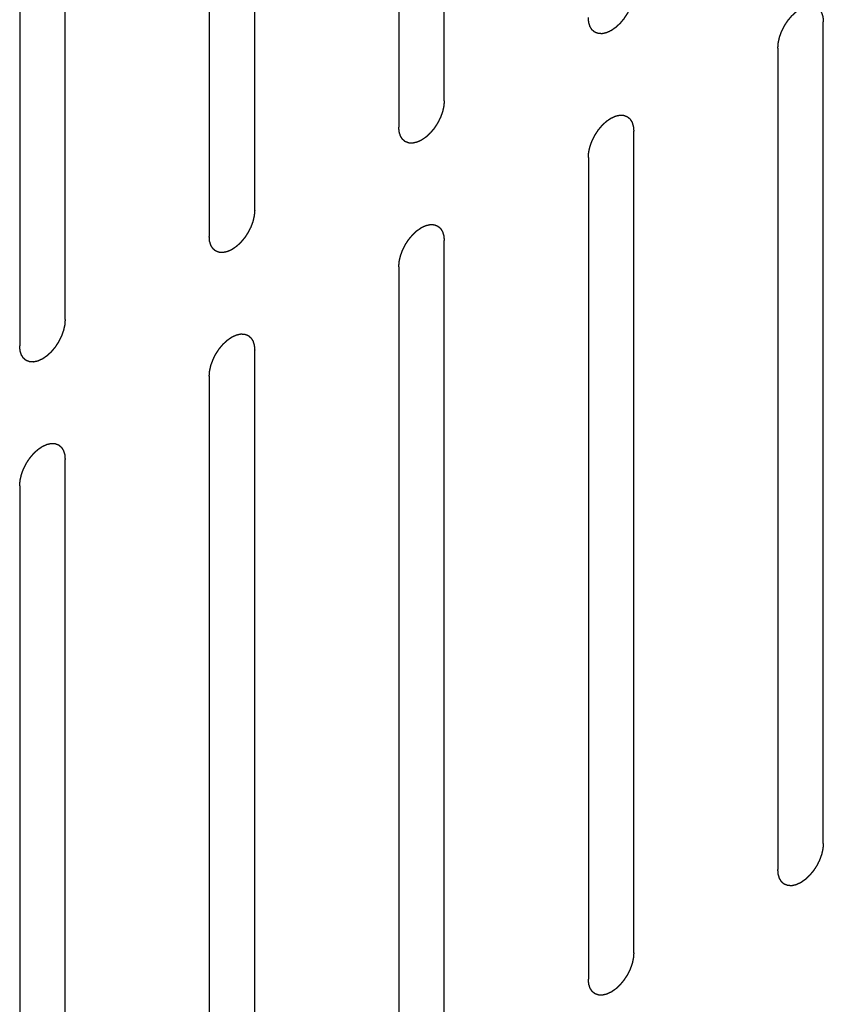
# Model space of a CAD drawing. Header units: inches. Extents: x 6 to 353, y 6 to 228.
# Tile 264 of 372: x 336.472 to 337.411, y 145.864 to 147.014. Entities that reach past the tile are written whole.
import ezdxf

# ---------------------------------------------------------------- set-up
doc = ezdxf.new("R2010")
doc.units = ezdxf.units.IN
doc.header["$LTSCALE"] = 19.946667
doc.header["$MEASUREMENT"] = 0
doc.linetypes.add('HIDDEN', pattern=[0.2, 0.1, -0.1])
doc.layers.add('08_ALL_COSMETICS', color=7, linetype='CONTINUOUS')

msp = doc.modelspace()

# ---------------------------------------------------------------- linework, layer by layer
at = {"layer": '08_ALL_COSMETICS', "color": 7, "linetype": 'HIDDEN'}
for p, q in [((336.9681, 146.9193), (336.9681, 147.8786)), ((336.9151, 147.848), (336.9151, 146.8886)), ((336.7468, 146.7915), (336.7468, 147.7509)), ((336.6937, 147.7202), (336.6937, 146.7609)), ((336.5254, 146.6637), (336.5254, 147.6231)), ((336.4724, 147.5925), (336.4724, 146.6331)), ((337.4107, 146.0521), (337.4107, 147.0115)), ((337.3577, 146.9809), (337.3577, 146.0215)), ((337.1894, 145.9243), (337.1894, 146.8837)), ((337.1364, 146.8531), (337.1364, 145.8937)), ((336.9681, 145.7966), (336.9681, 146.756)), ((336.9151, 146.7253), (336.9151, 145.7659)), ((336.7468, 145.6688), (336.7468, 146.6282)), ((336.6937, 146.5976), (336.6937, 145.6382)), ((336.5254, 145.541), (336.5254, 146.5004)), ((336.4724, 146.4698), (336.4724, 145.5104))]:
    msp.add_line(p, q, dxfattribs=at)
for points in [[(337.1894, 147.047), (337.1893, 147.046), (337.1892, 147.0444), (337.1891, 147.0426), (337.189, 147.0416), (337.1889, 147.0408), (337.1887, 147.04), (337.1885, 147.0389), (337.1882, 147.0375), (337.1879, 147.0361), (337.1876, 147.035), (337.1874, 147.0342), (337.1871, 147.0334), (337.1867, 147.0323), (337.1862, 147.0309), (337.1857, 147.0295), (337.1853, 147.0284), (337.185, 147.0275), (337.1846, 147.0267), (337.184, 147.0256), (337.1833, 147.0242), (337.1826, 147.0228), (337.1821, 147.0217), (337.1817, 147.0209), (337.1811, 147.0201), (337.1805, 147.0191), (337.1796, 147.0178), (337.1788, 147.0166), (337.1781, 147.0156), (337.1777, 147.0148), (337.1771, 147.0141), (337.1763, 147.0132), (337.1754, 147.0121), (337.1744, 147.0109), (337.1737, 147.01), (337.1731, 147.0093), (337.1725, 147.0088), (337.1716, 147.008), (337.1706, 147.007), (337.1696, 147.0061), (337.1688, 147.0053), (337.1682, 147.0047), (337.1675, 147.0043), (337.1666, 147.0037), (337.1655, 147.0029), (337.1644, 147.0022), (337.1637, 147.0016), (337.1632, 147.0013), (337.1629, 147.0011), (337.1626, 147.001), (337.1621, 147.0008), (337.1614, 147.0004), (337.1603, 146.9999), (337.1593, 146.9994), (337.1585, 146.9991), (337.1581, 146.9989), (337.1577, 146.9987), (337.1574, 146.9986), (337.157, 146.9985), (337.1563, 146.9984), (337.1553, 146.9981), (337.1542, 146.9979), (337.1535, 146.9977), (337.1531, 146.9977), (337.1528, 146.9976), (337.1525, 146.9976), (337.1521, 146.9976), (337.1515, 146.9976), (337.1505, 146.9977), (337.1496, 146.9977), (337.1489, 146.9977), (337.1485, 146.9977), (337.1482, 146.9977), (337.148, 146.9978), (337.1476, 146.998), (337.147, 146.9982), (337.1462, 146.9985), (337.1453, 146.9988), (337.1447, 146.999), (337.1444, 146.9992), (337.1441, 146.9992), (337.1439, 146.9994), (337.1437, 146.9996), (337.1432, 147), (337.1425, 147.0006), (337.1418, 147.0012), (337.1413, 147.0016), (337.1411, 147.0018), (337.1408, 147.0019), (337.1407, 147.0022), (337.1405, 147.0025), (337.1402, 147.0031), (337.1396, 147.0039), (337.1391, 147.0047), (337.1388, 147.0053), (337.1386, 147.0056), (337.1384, 147.0058), (337.1383, 147.0061), (337.1382, 147.0065), (337.138, 147.0072), (337.1377, 147.0082), (337.1373, 147.0093), (337.1371, 147.01), (337.137, 147.0104), (337.1369, 147.0106), (337.1369, 147.011), (337.1368, 147.0115), (337.1368, 147.0123), (337.1366, 147.0135), (337.1365, 147.015), (337.1364, 147.0159), (337.1364, 147.0164)], [(337.3577, 146.9809), (337.3578, 146.9819), (337.3579, 146.9835), (337.3581, 146.9853), (337.3582, 146.9864), (337.3582, 146.9871), (337.3584, 146.988), (337.3586, 146.989), (337.359, 146.9904), (337.3593, 146.9918), (337.3595, 146.9929), (337.3597, 146.9937), (337.36, 146.9946), (337.3604, 146.9957), (337.3609, 146.9971), (337.3614, 146.9984), (337.3618, 146.9996), (337.3621, 147.0004), (337.3626, 147.0012), (337.3631, 147.0023), (337.3638, 147.0037), (337.3645, 147.0051), (337.3651, 147.0062), (337.3654, 147.007), (337.366, 147.0078), (337.3666, 147.0088), (337.3675, 147.0101), (337.3683, 147.0114), (337.369, 147.0124), (337.3695, 147.0132), (337.37, 147.0138), (337.3708, 147.0147), (337.3718, 147.0159), (337.3727, 147.017), (337.3735, 147.0179), (337.374, 147.0186), (337.3747, 147.0192), (337.3755, 147.0199), (337.3765, 147.0209), (337.3775, 147.0219), (337.3784, 147.0226), (337.379, 147.0232), (337.3796, 147.0236), (337.3805, 147.0243), (337.3816, 147.025), (337.3827, 147.0258), (337.3835, 147.0263), (337.3839, 147.0266), (337.3842, 147.0268), (337.3845, 147.027), (337.385, 147.0272), (337.3857, 147.0275), (337.3868, 147.028), (337.3879, 147.0285), (337.3886, 147.0289), (337.3891, 147.0291), (337.3894, 147.0292), (337.3897, 147.0293), (337.3901, 147.0294), (337.3908, 147.0295), (337.3919, 147.0298), (337.3929, 147.03), (337.3936, 147.0302), (337.394, 147.0303), (337.3943, 147.0304), (337.3946, 147.0303), (337.395, 147.0303), (337.3957, 147.0303), (337.3966, 147.0303), (337.3976, 147.0302), (337.3982, 147.0302), (337.3986, 147.0302), (337.3989, 147.0302), (337.3991, 147.0301), (337.3995, 147.03), (337.4001, 147.0297), (337.4009, 147.0294), (337.4018, 147.0291), (337.4024, 147.0289), (337.4027, 147.0288), (337.403, 147.0287), (337.4032, 147.0285), (337.4035, 147.0283), (337.4039, 147.0279), (337.4046, 147.0273), (337.4053, 147.0267), (337.4058, 147.0264), (337.406, 147.0261), (337.4063, 147.026), (337.4064, 147.0257), (337.4066, 147.0254), (337.407, 147.0248), (337.4075, 147.024), (337.408, 147.0232), (337.4083, 147.0227), (337.4085, 147.0223), (337.4087, 147.0221), (337.4088, 147.0218), (337.4089, 147.0214), (337.4091, 147.0207), (337.4095, 147.0197), (337.4098, 147.0187), (337.41, 147.018), (337.4101, 147.0176), (337.4102, 147.0173), (337.4102, 147.0169), (337.4103, 147.0164), (337.4104, 147.0156), (337.4105, 147.0144), (337.4106, 147.0129), (337.4107, 147.012), (337.4107, 147.0115)], [(336.9681, 146.9193), (336.968, 146.9182), (336.9679, 146.9166), (336.9677, 146.9148), (336.9676, 146.9138), (336.9676, 146.913), (336.9674, 146.9122), (336.9672, 146.9111), (336.9668, 146.9097), (336.9665, 146.9083), (336.9663, 146.9072), (336.9661, 146.9064), (336.9658, 146.9056), (336.9654, 146.9045), (336.9649, 146.9031), (336.9644, 146.9017), (336.964, 146.9006), (336.9637, 146.8997), (336.9632, 146.8989), (336.9627, 146.8978), (336.962, 146.8964), (336.9613, 146.895), (336.9607, 146.8939), (336.9603, 146.8931), (336.9598, 146.8924), (336.9592, 146.8913), (336.9583, 146.8901), (336.9575, 146.8888), (336.9568, 146.8878), (336.9563, 146.887), (336.9558, 146.8863), (336.955, 146.8854), (336.954, 146.8843), (336.9531, 146.8831), (336.9523, 146.8822), (336.9518, 146.8815), (336.9511, 146.881), (336.9503, 146.8802), (336.9493, 146.8793), (336.9483, 146.8783), (336.9474, 146.8775), (336.9468, 146.8769), (336.9462, 146.8765), (336.9453, 146.8759), (336.9442, 146.8751), (336.9431, 146.8744), (336.9423, 146.8738), (336.9419, 146.8736), (336.9416, 146.8733), (336.9413, 146.8732), (336.9408, 146.873), (336.9401, 146.8726), (336.939, 146.8721), (336.9379, 146.8716), (336.9372, 146.8713), (336.9367, 146.8711), (336.9364, 146.8709), (336.9361, 146.8709), (336.9357, 146.8708), (336.935, 146.8706), (336.9339, 146.8704), (336.9329, 146.8701), (336.9322, 146.87), (336.9318, 146.8699), (336.9315, 146.8698), (336.9312, 146.8698), (336.9308, 146.8698), (336.9301, 146.8699), (336.9292, 146.8699), (336.9282, 146.8699), (336.9276, 146.8699), (336.9272, 146.87), (336.9269, 146.8699), (336.9266, 146.8701), (336.9263, 146.8702), (336.9257, 146.8704), (336.9249, 146.8707), (336.924, 146.871), (336.9234, 146.8712), (336.9231, 146.8714), (336.9228, 146.8714), (336.9226, 146.8716), (336.9223, 146.8719), (336.9219, 146.8723), (336.9212, 146.8728), (336.9205, 146.8734), (336.92, 146.8738), (336.9198, 146.874), (336.9195, 146.8742), (336.9194, 146.8744), (336.9192, 146.8747), (336.9188, 146.8753), (336.9183, 146.8761), (336.9178, 146.8769), (336.9175, 146.8775), (336.9173, 146.8778), (336.9171, 146.878), (336.917, 146.8783), (336.9169, 146.8787), (336.9167, 146.8795), (336.9163, 146.8805), (336.916, 146.8815), (336.9158, 146.8822), (336.9157, 146.8826), (336.9156, 146.8829), (336.9156, 146.8832), (336.9155, 146.8837), (336.9154, 146.8846), (336.9153, 146.8858), (336.9152, 146.8872), (336.9151, 146.8882), (336.9151, 146.8886)], [(337.1364, 146.8531), (337.1365, 146.8542), (337.1366, 146.8557), (337.1367, 146.8575), (337.1368, 146.8586), (337.1369, 146.8593), (337.1371, 146.8602), (337.1373, 146.8613), (337.1376, 146.8626), (337.1379, 146.864), (337.1382, 146.8651), (337.1384, 146.8659), (337.1387, 146.8668), (337.1391, 146.8679), (337.1396, 146.8693), (337.1401, 146.8707), (337.1405, 146.8718), (337.1408, 146.8726), (337.1412, 146.8734), (337.1418, 146.8745), (337.1425, 146.8759), (337.1432, 146.8773), (337.1437, 146.8784), (337.1441, 146.8793), (337.1447, 146.88), (337.1453, 146.881), (337.1462, 146.8823), (337.147, 146.8836), (337.1477, 146.8846), (337.1481, 146.8854), (337.1487, 146.886), (337.1495, 146.8869), (337.1504, 146.8881), (337.1514, 146.8892), (337.1521, 146.8901), (337.1527, 146.8908), (337.1533, 146.8914), (337.1542, 146.8922), (337.1552, 146.8931), (337.1562, 146.8941), (337.157, 146.8948), (337.1576, 146.8954), (337.1583, 146.8959), (337.1592, 146.8965), (337.1603, 146.8972), (337.1614, 146.898), (337.1621, 146.8985), (337.1626, 146.8988), (337.1629, 146.8991), (337.1632, 146.8992), (337.1637, 146.8994), (337.1644, 146.8997), (337.1655, 146.9002), (337.1665, 146.9007), (337.1673, 146.9011), (337.1677, 146.9013), (337.1681, 146.9015), (337.1684, 146.9015), (337.1688, 146.9016), (337.1695, 146.9018), (337.1705, 146.902), (337.1716, 146.9022), (337.1723, 146.9024), (337.1727, 146.9025), (337.173, 146.9026), (337.1733, 146.9025), (337.1737, 146.9025), (337.1743, 146.9025), (337.1753, 146.9025), (337.1762, 146.9024), (337.1769, 146.9024), (337.1773, 146.9024), (337.1776, 146.9024), (337.1778, 146.9023), (337.1782, 146.9022), (337.1788, 146.902), (337.1796, 146.9016), (337.1805, 146.9013), (337.1811, 146.9011), (337.1814, 146.901), (337.1817, 146.9009), (337.1819, 146.9007), (337.1821, 146.9005), (337.1826, 146.9001), (337.1833, 146.8995), (337.184, 146.899), (337.1845, 146.8986), (337.1847, 146.8983), (337.1849, 146.8982), (337.1851, 146.8979), (337.1853, 146.8976), (337.1856, 146.897), (337.1862, 146.8963), (337.1867, 146.8954), (337.187, 146.8949), (337.1872, 146.8946), (337.1874, 146.8943), (337.1875, 146.894), (337.1876, 146.8936), (337.1878, 146.8929), (337.1881, 146.8919), (337.1884, 146.8909), (337.1887, 146.8902), (337.1888, 146.8898), (337.1889, 146.8895), (337.1889, 146.8891), (337.189, 146.8886), (337.189, 146.8878), (337.1892, 146.8866), (337.1893, 146.8852), (337.1894, 146.8842), (337.1894, 146.8837)], [(336.7468, 146.7915), (336.7467, 146.7904), (336.7466, 146.7889), (336.7464, 146.7871), (336.7463, 146.786), (336.7463, 146.7852), (336.7461, 146.7844), (336.7458, 146.7833), (336.7455, 146.7819), (336.7452, 146.7806), (336.7449, 146.7795), (336.7448, 146.7787), (336.7445, 146.7778), (336.7441, 146.7767), (336.7435, 146.7753), (336.7431, 146.7739), (336.7426, 146.7728), (336.7424, 146.772), (336.7419, 146.7711), (336.7414, 146.77), (336.7407, 146.7687), (336.74, 146.7673), (336.7394, 146.7662), (336.739, 146.7653), (336.7385, 146.7646), (336.7378, 146.7636), (336.737, 146.7623), (336.7362, 146.761), (336.7355, 146.76), (336.735, 146.7592), (336.7344, 146.7586), (336.7337, 146.7576), (336.7327, 146.7565), (336.7318, 146.7554), (336.731, 146.7545), (336.7305, 146.7537), (336.7298, 146.7532), (336.729, 146.7524), (336.728, 146.7515), (336.7269, 146.7505), (336.7261, 146.7498), (336.7255, 146.7491), (336.7248, 146.7487), (336.724, 146.7481), (336.7229, 146.7474), (336.7218, 146.7466), (336.721, 146.7461), (336.7206, 146.7458), (336.7203, 146.7455), (336.7199, 146.7454), (336.7195, 146.7452), (336.7188, 146.7448), (336.7177, 146.7443), (336.7166, 146.7439), (336.7159, 146.7435), (336.7154, 146.7433), (336.7151, 146.7431), (336.7148, 146.7431), (336.7144, 146.743), (336.7137, 146.7428), (336.7126, 146.7426), (336.7116, 146.7424), (336.7109, 146.7422), (336.7105, 146.7421), (336.7101, 146.742), (336.7099, 146.742), (336.7095, 146.742), (336.7088, 146.7421), (336.7079, 146.7421), (336.7069, 146.7421), (336.7062, 146.7422), (336.7059, 146.7422), (336.7056, 146.7422), (336.7053, 146.7423), (336.705, 146.7424), (336.7044, 146.7426), (336.7035, 146.7429), (336.7027, 146.7433), (336.7021, 146.7435), (336.7018, 146.7436), (336.7015, 146.7437), (336.7013, 146.7439), (336.701, 146.7441), (336.7005, 146.7445), (336.6999, 146.745), (336.6992, 146.7456), (336.6987, 146.746), (336.6984, 146.7462), (336.6982, 146.7464), (336.6981, 146.7467), (336.6979, 146.747), (336.6975, 146.7475), (336.697, 146.7483), (336.6965, 146.7491), (336.6961, 146.7497), (336.6959, 146.75), (336.6958, 146.7502), (336.6957, 146.7506), (336.6955, 146.751), (336.6953, 146.7517), (336.695, 146.7527), (336.6947, 146.7537), (336.6945, 146.7544), (336.6944, 146.7548), (336.6942, 146.7551), (336.6942, 146.7555), (336.6942, 146.7559), (336.6941, 146.7568), (336.694, 146.758), (336.6939, 146.7594), (336.6938, 146.7604), (336.6937, 146.7609)], [(336.9151, 146.7253), (336.9151, 146.7264), (336.9153, 146.7279), (336.9154, 146.7297), (336.9155, 146.7308), (336.9155, 146.7316), (336.9158, 146.7324), (336.916, 146.7335), (336.9163, 146.7349), (336.9166, 146.7362), (336.9169, 146.7373), (336.917, 146.7382), (336.9174, 146.739), (336.9178, 146.7401), (336.9183, 146.7415), (336.9188, 146.7429), (336.9192, 146.744), (336.9195, 146.7448), (336.9199, 146.7457), (336.9205, 146.7468), (336.9212, 146.7481), (336.9218, 146.7495), (336.9224, 146.7506), (336.9228, 146.7515), (336.9233, 146.7522), (336.924, 146.7532), (336.9248, 146.7545), (336.9257, 146.7558), (336.9263, 146.7568), (336.9268, 146.7576), (336.9274, 146.7582), (336.9282, 146.7592), (336.9291, 146.7603), (336.9301, 146.7614), (336.9308, 146.7623), (336.9314, 146.7631), (336.932, 146.7636), (336.9328, 146.7644), (336.9339, 146.7653), (336.9349, 146.7663), (336.9357, 146.767), (336.9363, 146.7677), (336.937, 146.7681), (336.9379, 146.7687), (336.939, 146.7694), (336.94, 146.7702), (336.9408, 146.7707), (336.9412, 146.771), (336.9416, 146.7713), (336.9419, 146.7714), (336.9423, 146.7716), (336.9431, 146.772), (336.9442, 146.7725), (336.9452, 146.773), (336.946, 146.7733), (336.9464, 146.7735), (336.9467, 146.7737), (336.947, 146.7737), (336.9474, 146.7738), (336.9482, 146.774), (336.9492, 146.7742), (336.9502, 146.7745), (336.951, 146.7746), (336.9514, 146.7747), (336.9517, 146.7748), (336.952, 146.7748), (336.9523, 146.7748), (336.953, 146.7747), (336.954, 146.7747), (336.9549, 146.7747), (336.9556, 146.7746), (336.956, 146.7746), (336.9563, 146.7746), (336.9565, 146.7745), (336.9568, 146.7744), (336.9574, 146.7742), (336.9583, 146.7739), (336.9591, 146.7736), (336.9597, 146.7733), (336.9601, 146.7732), (336.9603, 146.7731), (336.9605, 146.7729), (336.9608, 146.7727), (336.9613, 146.7723), (336.962, 146.7718), (336.9627, 146.7712), (336.9631, 146.7708), (336.9634, 146.7706), (336.9636, 146.7704), (336.9638, 146.7701), (336.964, 146.7698), (336.9643, 146.7693), (336.9648, 146.7685), (336.9653, 146.7677), (336.9657, 146.7671), (336.9659, 146.7668), (336.9661, 146.7666), (336.9661, 146.7662), (336.9663, 146.7658), (336.9665, 146.7651), (336.9668, 146.7641), (336.9671, 146.7631), (336.9674, 146.7624), (336.9675, 146.762), (336.9676, 146.7617), (336.9676, 146.7613), (336.9676, 146.7609), (336.9677, 146.76), (336.9678, 146.7588), (336.968, 146.7574), (336.968, 146.7564), (336.9681, 146.756)], [(336.5254, 146.6637), (336.5254, 146.6627), (336.5252, 146.6611), (336.5251, 146.6593), (336.525, 146.6582), (336.525, 146.6575), (336.5247, 146.6566), (336.5245, 146.6555), (336.5242, 146.6542), (336.5239, 146.6528), (336.5236, 146.6517), (336.5235, 146.6509), (336.5231, 146.65), (336.5227, 146.6489), (336.5222, 146.6475), (336.5217, 146.6461), (336.5213, 146.645), (336.521, 146.6442), (336.5206, 146.6434), (336.52, 146.6423), (336.5193, 146.6409), (336.5187, 146.6395), (336.5181, 146.6384), (336.5177, 146.6375), (336.5172, 146.6368), (336.5165, 146.6358), (336.5157, 146.6345), (336.5148, 146.6332), (336.5142, 146.6322), (336.5137, 146.6314), (336.5131, 146.6308), (336.5124, 146.6299), (336.5114, 146.6287), (336.5105, 146.6276), (336.5097, 146.6267), (336.5091, 146.626), (336.5085, 146.6254), (336.5077, 146.6246), (336.5066, 146.6237), (336.5056, 146.6227), (336.5048, 146.622), (336.5042, 146.6214), (336.5035, 146.6209), (336.5026, 146.6203), (336.5015, 146.6196), (336.5005, 146.6188), (336.4997, 146.6183), (336.4993, 146.618), (336.4989, 146.6177), (336.4986, 146.6176), (336.4982, 146.6174), (336.4974, 146.6171), (336.4964, 146.6166), (336.4953, 146.6161), (336.4945, 146.6157), (336.4941, 146.6155), (336.4938, 146.6153), (336.4935, 146.6153), (336.4931, 146.6152), (336.4923, 146.615), (336.4913, 146.6148), (336.4903, 146.6146), (336.4895, 146.6144), (336.4891, 146.6143), (336.4888, 146.6142), (336.4885, 146.6143), (336.4882, 146.6143), (336.4875, 146.6143), (336.4865, 146.6143), (336.4856, 146.6144), (336.4849, 146.6144), (336.4845, 146.6144), (336.4842, 146.6144), (336.484, 146.6145), (336.4837, 146.6146), (336.4831, 146.6148), (336.4822, 146.6152), (336.4814, 146.6155), (336.4808, 146.6157), (336.4804, 146.6158), (336.4802, 146.6159), (336.48, 146.6161), (336.4797, 146.6163), (336.4792, 146.6167), (336.4785, 146.6173), (336.4779, 146.6178), (336.4774, 146.6182), (336.4771, 146.6185), (336.4769, 146.6186), (336.4767, 146.6189), (336.4765, 146.6192), (336.4762, 146.6198), (336.4757, 146.6206), (336.4752, 146.6214), (336.4748, 146.6219), (336.4746, 146.6222), (336.4744, 146.6225), (336.4744, 146.6228), (336.4742, 146.6232), (336.474, 146.6239), (336.4737, 146.6249), (336.4734, 146.6259), (336.4732, 146.6266), (336.473, 146.627), (336.4729, 146.6273), (336.4729, 146.6277), (336.4729, 146.6282), (336.4728, 146.629), (336.4727, 146.6302), (336.4725, 146.6316), (336.4725, 146.6326), (336.4724, 146.6331)], [(336.6937, 146.5976), (336.6938, 146.5986), (336.694, 146.6002), (336.6941, 146.602), (336.6942, 146.603), (336.6942, 146.6038), (336.6944, 146.6046), (336.6947, 146.6057), (336.695, 146.6071), (336.6953, 146.6085), (336.6956, 146.6096), (336.6957, 146.6104), (336.696, 146.6112), (336.6964, 146.6123), (336.697, 146.6137), (336.6975, 146.6151), (336.6979, 146.6162), (336.6981, 146.6171), (336.6986, 146.6179), (336.6991, 146.619), (336.6998, 146.6204), (336.7005, 146.6218), (336.7011, 146.6229), (336.7015, 146.6237), (336.702, 146.6244), (336.7027, 146.6255), (336.7035, 146.6267), (336.7043, 146.628), (336.705, 146.629), (336.7055, 146.6298), (336.7061, 146.6305), (336.7068, 146.6314), (336.7078, 146.6325), (336.7087, 146.6337), (336.7095, 146.6346), (336.71, 146.6353), (336.7107, 146.6358), (336.7115, 146.6366), (336.7125, 146.6375), (336.7136, 146.6385), (336.7144, 146.6393), (336.715, 146.6399), (336.7157, 146.6403), (336.7165, 146.6409), (336.7176, 146.6417), (336.7187, 146.6424), (336.7195, 146.643), (336.7199, 146.6432), (336.7203, 146.6435), (336.7206, 146.6436), (336.721, 146.6438), (336.7218, 146.6442), (336.7228, 146.6447), (336.7239, 146.6452), (336.7247, 146.6455), (336.7251, 146.6457), (336.7254, 146.6459), (336.7257, 146.6459), (336.7261, 146.646), (336.7268, 146.6462), (336.7279, 146.6464), (336.7289, 146.6467), (336.7296, 146.6468), (336.73, 146.6469), (336.7304, 146.647), (336.7306, 146.647), (336.731, 146.647), (336.7317, 146.647), (336.7326, 146.6469), (336.7336, 146.6469), (336.7343, 146.6469), (336.7346, 146.6468), (336.7349, 146.6469), (336.7352, 146.6467), (336.7355, 146.6466), (336.7361, 146.6464), (336.737, 146.6461), (336.7378, 146.6458), (336.7384, 146.6456), (336.7387, 146.6454), (336.739, 146.6454), (336.7392, 146.6452), (336.7395, 146.6449), (336.74, 146.6445), (336.7406, 146.644), (336.7413, 146.6434), (336.7418, 146.643), (336.7421, 146.6428), (336.7423, 146.6426), (336.7424, 146.6424), (336.7426, 146.6421), (336.743, 146.6415), (336.7435, 146.6407), (336.744, 146.6399), (336.7444, 146.6393), (336.7446, 146.639), (336.7447, 146.6388), (336.7448, 146.6385), (336.745, 146.6381), (336.7452, 146.6373), (336.7455, 146.6363), (336.7458, 146.6353), (336.746, 146.6346), (336.7461, 146.6342), (336.7463, 146.6339), (336.7463, 146.6336), (336.7463, 146.6331), (336.7464, 146.6322), (336.7465, 146.631), (336.7466, 146.6296), (336.7467, 146.6286), (336.7468, 146.6282)], [(336.4724, 146.4698), (336.4725, 146.4708), (336.4726, 146.4724), (336.4728, 146.4742), (336.4729, 146.4752), (336.4729, 146.476), (336.4731, 146.4768), (336.4733, 146.4779), (336.4737, 146.4793), (336.474, 146.4807), (336.4742, 146.4818), (336.4744, 146.4826), (336.4747, 146.4834), (336.4751, 146.4845), (336.4756, 146.4859), (336.4761, 146.4873), (336.4765, 146.4884), (336.4768, 146.4893), (336.4773, 146.4901), (336.4778, 146.4912), (336.4785, 146.4926), (336.4792, 146.494), (336.4798, 146.4951), (336.4802, 146.4959), (336.4807, 146.4967), (336.4813, 146.4977), (336.4822, 146.499), (336.483, 146.5002), (336.4837, 146.5012), (336.4842, 146.502), (336.4848, 146.5027), (336.4855, 146.5036), (336.4865, 146.5047), (336.4874, 146.5059), (336.4882, 146.5068), (336.4887, 146.5075), (336.4894, 146.508), (336.4902, 146.5088), (336.4912, 146.5098), (336.4922, 146.5107), (336.4931, 146.5115), (336.4937, 146.5121), (336.4943, 146.5125), (336.4952, 146.5131), (336.4963, 146.5139), (336.4974, 146.5146), (336.4982, 146.5152), (336.4986, 146.5155), (336.4989, 146.5157), (336.4993, 146.5158), (336.4997, 146.5161), (336.5004, 146.5164), (336.5015, 146.5169), (336.5026, 146.5174), (336.5033, 146.5177), (336.5038, 146.5179), (336.5041, 146.5181), (336.5044, 146.5182), (336.5048, 146.5183), (336.5055, 146.5184), (336.5066, 146.5187), (336.5076, 146.5189), (336.5083, 146.5191), (336.5087, 146.5191), (336.509, 146.5192), (336.5093, 146.5192), (336.5097, 146.5192), (336.5104, 146.5192), (336.5113, 146.5191), (336.5123, 146.5191), (336.5129, 146.5191), (336.5133, 146.5191), (336.5136, 146.5191), (336.5139, 146.519), (336.5142, 146.5188), (336.5148, 146.5186), (336.5156, 146.5183), (336.5165, 146.518), (336.5171, 146.5178), (336.5174, 146.5176), (336.5177, 146.5176), (336.5179, 146.5174), (336.5182, 146.5172), (336.5186, 146.5168), (336.5193, 146.5162), (336.52, 146.5156), (336.5205, 146.5152), (336.5208, 146.515), (336.521, 146.5149), (336.5211, 146.5146), (336.5213, 146.5143), (336.5217, 146.5137), (336.5222, 146.5129), (336.5227, 146.5121), (336.5231, 146.5115), (336.5233, 146.5112), (336.5234, 146.511), (336.5235, 146.5107), (336.5236, 146.5103), (336.5238, 146.5096), (336.5242, 146.5086), (336.5245, 146.5075), (336.5247, 146.5068), (336.5248, 146.5064), (336.5249, 146.5062), (336.525, 146.5058), (336.525, 146.5053), (336.5251, 146.5045), (336.5252, 146.5033), (336.5253, 146.5018), (336.5254, 146.5009), (336.5254, 146.5004)], [(337.4107, 146.0521), (337.4107, 146.0511), (337.4105, 146.0495), (337.4104, 146.0477), (337.4103, 146.0467), (337.4103, 146.0459), (337.41, 146.0451), (337.4098, 146.044), (337.4095, 146.0426), (337.4092, 146.0412), (337.4089, 146.0401), (337.4088, 146.0393), (337.4084, 146.0385), (337.408, 146.0374), (337.4075, 146.036), (337.407, 146.0346), (337.4066, 146.0335), (337.4063, 146.0326), (337.4059, 146.0318), (337.4053, 146.0307), (337.4046, 146.0293), (337.4039, 146.0279), (337.4034, 146.0268), (337.403, 146.026), (337.4025, 146.0252), (337.4018, 146.0242), (337.401, 146.0229), (337.4001, 146.0217), (337.3995, 146.0207), (337.399, 146.0199), (337.3984, 146.0192), (337.3976, 146.0183), (337.3967, 146.0172), (337.3957, 146.016), (337.395, 146.0151), (337.3944, 146.0144), (337.3938, 146.0139), (337.393, 146.0131), (337.3919, 146.0121), (337.3909, 146.0112), (337.3901, 146.0104), (337.3895, 146.0098), (337.3888, 146.0094), (337.3879, 146.0088), (337.3868, 146.008), (337.3858, 146.0073), (337.385, 146.0067), (337.3846, 146.0064), (337.3842, 146.0062), (337.3839, 146.006), (337.3835, 146.0058), (337.3827, 146.0055), (337.3816, 146.005), (337.3806, 146.0045), (337.3798, 146.0041), (337.3794, 146.004), (337.3791, 146.0038), (337.3788, 146.0037), (337.3783, 146.0036), (337.3776, 146.0035), (337.3766, 146.0032), (337.3756, 146.003), (337.3748, 146.0028), (337.3744, 146.0027), (337.3741, 146.0026), (337.3738, 146.0027), (337.3735, 146.0027), (337.3728, 146.0027), (337.3718, 146.0028), (337.3709, 146.0028), (337.3702, 146.0028), (337.3698, 146.0028), (337.3695, 146.0028), (337.3693, 146.0029), (337.369, 146.0031), (337.3684, 146.0033), (337.3675, 146.0036), (337.3667, 146.0039), (337.3661, 146.0041), (337.3657, 146.0042), (337.3655, 146.0043), (337.3653, 146.0045), (337.365, 146.0047), (337.3645, 146.0051), (337.3638, 146.0057), (337.3631, 146.0063), (337.3627, 146.0067), (337.3624, 146.0069), (337.3622, 146.007), (337.362, 146.0073), (337.3618, 146.0076), (337.3615, 146.0082), (337.361, 146.009), (337.3605, 146.0098), (337.3601, 146.0103), (337.3599, 146.0107), (337.3597, 146.0109), (337.3597, 146.0112), (337.3595, 146.0116), (337.3593, 146.0123), (337.359, 146.0133), (337.3587, 146.0143), (337.3584, 146.015), (337.3583, 146.0155), (337.3582, 146.0157), (337.3582, 146.0161), (337.3582, 146.0166), (337.3581, 146.0174), (337.358, 146.0186), (337.3578, 146.0201), (337.3578, 146.021), (337.3577, 146.0215)], [(337.1894, 145.9243), (337.1893, 145.9233), (337.1892, 145.9217), (337.1891, 145.9199), (337.189, 145.9189), (337.1889, 145.9181), (337.1887, 145.9173), (337.1885, 145.9162), (337.1882, 145.9148), (337.1879, 145.9134), (337.1876, 145.9123), (337.1874, 145.9115), (337.1871, 145.9107), (337.1867, 145.9096), (337.1862, 145.9082), (337.1857, 145.9068), (337.1853, 145.9057), (337.185, 145.9048), (337.1846, 145.904), (337.184, 145.9029), (337.1833, 145.9015), (337.1826, 145.9001), (337.1821, 145.899), (337.1817, 145.8982), (337.1811, 145.8974), (337.1805, 145.8964), (337.1796, 145.8952), (337.1788, 145.8939), (337.1781, 145.8929), (337.1777, 145.8921), (337.1771, 145.8914), (337.1763, 145.8905), (337.1754, 145.8894), (337.1744, 145.8882), (337.1737, 145.8873), (337.1731, 145.8866), (337.1725, 145.8861), (337.1716, 145.8853), (337.1706, 145.8843), (337.1696, 145.8834), (337.1688, 145.8826), (337.1682, 145.882), (337.1675, 145.8816), (337.1666, 145.881), (337.1655, 145.8802), (337.1644, 145.8795), (337.1637, 145.8789), (337.1632, 145.8786), (337.1629, 145.8784), (337.1626, 145.8783), (337.1621, 145.8781), (337.1614, 145.8777), (337.1603, 145.8772), (337.1593, 145.8767), (337.1585, 145.8764), (337.1581, 145.8762), (337.1577, 145.876), (337.1574, 145.876), (337.157, 145.8759), (337.1563, 145.8757), (337.1553, 145.8755), (337.1542, 145.8752), (337.1535, 145.8751), (337.1531, 145.875), (337.1528, 145.8749), (337.1525, 145.8749), (337.1521, 145.8749), (337.1515, 145.8749), (337.1505, 145.875), (337.1496, 145.875), (337.1489, 145.875), (337.1485, 145.8751), (337.1482, 145.875), (337.148, 145.8752), (337.1476, 145.8753), (337.147, 145.8755), (337.1462, 145.8758), (337.1453, 145.8761), (337.1447, 145.8763), (337.1444, 145.8765), (337.1441, 145.8765), (337.1439, 145.8767), (337.1437, 145.8769), (337.1432, 145.8774), (337.1425, 145.8779), (337.1418, 145.8785), (337.1413, 145.8789), (337.1411, 145.8791), (337.1408, 145.8793), (337.1407, 145.8795), (337.1405, 145.8798), (337.1402, 145.8804), (337.1396, 145.8812), (337.1391, 145.882), (337.1388, 145.8826), (337.1386, 145.8829), (337.1384, 145.8831), (337.1383, 145.8834), (337.1382, 145.8838), (337.138, 145.8845), (337.1377, 145.8856), (337.1373, 145.8866), (337.1371, 145.8873), (337.137, 145.8877), (337.1369, 145.888), (337.1369, 145.8883), (337.1368, 145.8888), (337.1368, 145.8897), (337.1366, 145.8908), (337.1365, 145.8923), (337.1364, 145.8932), (337.1364, 145.8937)]]:
    msp.add_open_spline(points, degree=3, knots=[0, 0, 0, 0, 0.03125, 0.046875, 0.054688, 0.0625, 0.070312, 0.078125, 0.09375, 0.109375, 0.117188, 0.125, 0.132812, 0.140625, 0.15625, 0.171875, 0.179688, 0.1875, 0.195312, 0.203125, 0.21875, 0.234375, 0.242188, 0.25, 0.257812, 0.265625, 0.28125, 0.296875, 0.304688, 0.3125, 0.320312, 0.328125, 0.34375, 0.359375, 0.367188, 0.375, 0.382812, 0.390625, 0.40625, 0.421875, 0.429688, 0.4375, 0.445312, 0.453125, 0.46875, 0.484375, 0.492188, 0.496094, 0.5, 0.503906, 0.507812, 0.515625, 0.53125, 0.546875, 0.554688, 0.558594, 0.5625, 0.566406, 0.570312, 0.578125, 0.59375, 0.609375, 0.617188, 0.621094, 0.625, 0.628906, 0.632812, 0.640625, 0.65625, 0.671875, 0.679688, 0.683594, 0.6875, 0.691406, 0.695312, 0.703125, 0.71875, 0.734375, 0.742188, 0.746094, 0.75, 0.753906, 0.757812, 0.765625, 0.78125, 0.796875, 0.804688, 0.808594, 0.8125, 0.816406, 0.820312, 0.828125, 0.84375, 0.859375, 0.867188, 0.871094, 0.875, 0.878906, 0.882812, 0.890625, 0.90625, 0.921875, 0.929688, 0.933594, 0.9375, 0.941406, 0.945312, 0.953125, 0.96875, 0.984375, 1, 1, 1, 1], dxfattribs=at)

doc.saveas('drawing.dxf')
